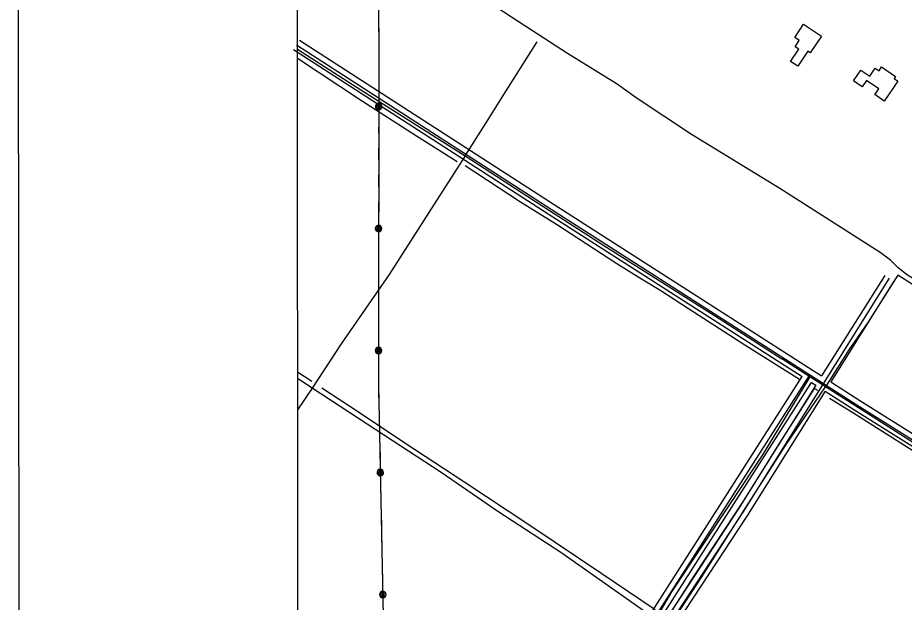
# Model space of a CAD drawing. Extents: x 3297772 to 3335630, y 634068 to 659439.
# Drawn here: x 3301106 to 3303531, y 655156 to 656757 of the extents above; entities that cross this region are included whole.
import ezdxf

# ---------------------------------------------------------------- set-up
doc = ezdxf.new("R2010")
doc.units = 0
for name, color, linetype in [('V-ANNO-SYMB', 7, 'Continuous'), ('V-BLDG-OTLN', 7, 'Continuous'), ('V-DTCH-CNTR', 7, 'Continuous'), ('V-GRID-FRAM', 7, 'Continuous'), ('V-ROAD-CNTR', 7, 'Continuous'), ('V-TOPO-SHOR', 7, 'Continuous'), ('V-UTIL-LINE', 7, 'Continuous')]:
    doc.layers.add(name, color=color, linetype=linetype)

msp = doc.modelspace()

# ---------------------------------------------------------------- linework, layer by layer
at = {"layer": 'V-ANNO-SYMB'}
msp.add_lwpolyline([(3301129, 635279.1), (3334212.2, 635312.8), (3334188.9, 658229.3), (3301105.7, 658195.7), (3301129, 635279.1)], dxfattribs=at)
at = {"layer": 'V-BLDG-OTLN'}
for points in [[(3303255.4, 656739.1), (3303304.2, 656706.1), (3303273.7, 656661), (3303267.3, 656665.3), (3303239.2, 656623.7), (3303219.5, 656637), (3303242, 656670.4), (3303232.1, 656677.1), (3303243.6, 656694.2), (3303231.5, 656702.3)], [(3303468.7, 656622.1), (3303506.6, 656595.5), (3303502.7, 656589.9), (3303513.2, 656582.6), (3303475.4, 656528.6), (3303449.9, 656546.4), (3303460.8, 656562), (3303427.7, 656585.1), (3303415.5, 656567.6), (3303391.6, 656584.3), (3303411.9, 656613.3), (3303436.2, 656596.3), (3303451.6, 656618.4), (3303462.4, 656610.9)]]:
    msp.add_lwpolyline(points, close=True, dxfattribs=at)
at = {"layer": 'V-DTCH-CNTR'}
for p, q in [((3301990.1, 655863.5), (3301911.1, 655742.5)), ((3303379.5, 655847.2), (3303315.7, 655746.3))]:
    msp.add_line(p, q, dxfattribs=at)
for points in [[(3302329.2, 656378.9), (3302391.6, 656476.3), (3302430.9, 656538.9), (3302526.9, 656690.4)], [(3301870.8, 656670.8), (3302033.9, 656565.4), (3302329.2, 656378.9), (3302244.4, 656246.7), (3302121.9, 656053.5), (3301990.1, 655863.5)], [(3302329.2, 656378.9), (3302519.3, 656255.7), (3302706.4, 656134.9), (3303011.7, 655941.2), (3303195.7, 655822.8)], [(3303513.1, 656052), (3303431.5, 655922.1), (3303379.5, 655847.2)], [(3304730.3, 654846.1), (3304846, 655020.4), (3304928.1, 655144.5), (3304712.7, 655280.8), (3304584.9, 655363.8), (3304459, 655446), (3304209, 655605.6), (3304012.8, 655733.4), (3303779.2, 655883.3), (3303513.1, 656052)], [(3305640.2, 654272.2), (3305552.6, 654327.3), (3305386.5, 654433.7), (3305138.3, 654590.6), (3304941.2, 654713.8), (3304730.3, 654846.1), (3304516.8, 654982.7), (3304228.6, 655165.8), (3303890.9, 655381.5), (3303598.9, 655565.4), (3303315.7, 655746.3), (3303309.6, 655750.2), (3303272.9, 655773.6), (3303195.7, 655822.8)], [(3305647.7, 653238.8), (3305418.7, 653391.8), (3305156.9, 653569), (3304878.6, 653752.8), (3304593, 653942.1), (3304347.6, 654108.1), (3304292.8, 654145.3), (3304282.9, 654152), (3304034.7, 654319.8), (3303845.9, 654443), (3303599.5, 654609), (3303346.8, 654775.1), (3303115.8, 654927.9), (3302930.1, 655053.8), (3302885, 655085.7), (3302850.3, 655110.3), (3302755, 655177.7), (3302591.7, 655292.4), (3302418.9, 655405.3), (3302263.8, 655511.6), (3302061.3, 655644.1), (3301911.1, 655742.5), (3301871.3, 655768.6)], [(3303272.9, 655773.6), (3303142.9, 655560.4), (3302894.4, 655184.9), (3302850.3, 655110.3), (3302647.7, 654787.9), (3302364.1, 654339.9), (3302190.2, 654080.6)], [(3301911.1, 655742.5), (3301871.4, 655683.7)], [(3302885, 655085.7), (3302977.3, 655226.2), (3303105.2, 655428.8), (3303206, 655585.8), (3303315.7, 655746.3)]]:
    msp.add_lwpolyline(points, dxfattribs=at)
at = {"layer": 'V-GRID-FRAM'}
msp.add_lwpolyline([(3301870.2, 657630.6), (3333425.5, 657662.7), (3333452, 639478.7), (3301880.8, 639446.5), (3301870.2, 657630.6)], dxfattribs=at)
at = {"layer": 'V-ROAD-CNTR'}
for points in [[(3301868.5, 656682.4), (3302565.2, 656232.5), (3303400.7, 655696.5), (3304688.1, 654889), (3305185.7, 654571.2), (3306143.6, 653957.8), (3306484.9, 653739.3), (3306512.3, 653719.4), (3306551.9, 653712.6), (3306596.7, 653691.7), (3307229.5, 653285.8)], [(3301876.6, 656695), (3302573.3, 656245.2), (3303304.6, 655776)], [(3301860.3, 656669.8), (3302557.1, 656219.9), (3303251.8, 655774.3)], [(3303477.2, 656051.4), (3303304.6, 655776)], [(3303489.9, 656043.4), (3303088.9, 655403.4), (3302728.1, 654851.5), (3302245.5, 654102.1), (3302219.1, 654050.8), (3302213.6, 654026.5), (3302208.5, 653999.9), (3302202.3, 653979.4), (3301870.4, 653382.2)], [(3303502.6, 656035.4), (3303329.9, 655759.8)], [(3302191.5, 654103.6), (3302834.7, 655121.4), (3303251.8, 655774.3)], [(3302196.1, 654082.8), (3302847.4, 655113.3), (3303271.6, 655777.5)], [(3302874.7, 655128.2), (3303277, 655758.1)], [(3303277, 655758.1), (3303288.7, 655750.6)], [(3303329.9, 655759.8), (3303408.8, 655709.2), (3304696.2, 654901.7), (3304734.7, 654877.1)], [(3303288.7, 655750.6), (3303076.2, 655411.5), (3302885.7, 655120.1)], [(3303314, 655734.4), (3303101.5, 655395.3), (3302910, 655102.4)], [(3303314, 655734.4), (3303392.7, 655683.9), (3304680.1, 654876.4), (3304718.6, 654851.8)]]:
    msp.add_lwpolyline(points, dxfattribs=at)
at = {"layer": 'V-TOPO-SHOR'}
msp.add_line((3303244.6, 655766.3), (3303094.3, 655860), dxfattribs=at)
for points in [[(3303832.5, 655866.6), (3303697.3, 655954.6), (3303537.2, 656053.9), (3303513.3, 656073), (3303493.3, 656092.8), (3303464.8, 656113.6), (3303306.3, 656215.2), (3303190.3, 656288.8), (3302949.1, 656437), (3302797.6, 656537), (3302745.1, 656574.5), (3302609.8, 656658.6), (3302514, 656721), (3302378, 656809.8), (3302271.3, 656878.6), (3302195.5, 656925.8), (3302126, 656970.7), (3302038, 657034.5), (3301989.3, 657065.7), (3301974.5, 657072.2), (3301958.7, 657077.8)], [(3302308.2, 656361.8), (3302196.9, 656432.3), (3302046.1, 656529.1), (3301927.1, 656607.5), (3301870.8, 656644.7)], [(3303094.3, 655860), (3302940.5, 655960), (3302864.8, 656008.8), (3302812.2, 656040.9), (3302744.9, 656082.5), (3302579.5, 656190.5), (3302481.4, 656252.2), (3302329.9, 656351.4)], [(3301910, 655760.4), (3301871.3, 655786.5)], [(3302849, 655136), (3302703.1, 655233.9), (3302509.7, 655364.5), (3302329, 655483.9), (3302164.8, 655592.1), (3302035.2, 655678.9), (3301937.6, 655742.3)], [(3302878.8, 655106.8), (3302957.2, 655230), (3303094.3, 655439), (3303189.6, 655591.4), (3303284.8, 655742), (3303293, 655737.3)], [(3304694.3, 654848.2), (3304567.4, 654929.4), (3304457.9, 654997.6), (3304296.4, 655100.3), (3304153.1, 655189.9), (3304014.4, 655277.7), (3303849.2, 655384.4), (3303690.2, 655484.5), (3303554.2, 655571), (3303389.8, 655675.1), (3303325.9, 655714.4)]]:
    msp.add_lwpolyline(points, dxfattribs=at)
at = {"layer": 'V-UTIL-LINE'}
for points in [[(3302087.8, 657071.3), (3302093.2, 656696.6)], [(3302092.6, 656734.4), (3302093.1, 656700.4)], [(3302093.2, 656696.6), (3302092.6, 655750.9)], [(3302093.2, 656660.4), (3302093.1, 656626.4)], [(3302093.1, 656586.4), (3302093.1, 656552.4)], [(3302084.8, 656516.8), (3302084.1, 656513.4)], [(3302084.1, 656513.4), (3302084.8, 656509.9)], [(3302086.7, 656519.7), (3302084.8, 656516.8)], [(3302084.8, 656509.9), (3302086.7, 656507)], [(3302089.6, 656521.7), (3302086.7, 656519.7)], [(3302088.3, 656516.5), (3302087.3, 656512.1)], [(3302087.3, 656512.1), (3302090.4, 656508.4)], [(3302091.7, 656519.5), (3302088.3, 656516.5)], [(3302093.1, 656522.4), (3302089.6, 656521.7)], [(3302093.3, 656515.8), (3302091, 656514.2)], [(3302091, 656514.2), (3302091.4, 656511.3)], [(3302091.4, 656511.3), (3302094.8, 656511.1)], [(3302096.4, 656518.2), (3302091.7, 656519.5)], [(3302096.5, 656521.7), (3302093.1, 656522.4)], [(3302093.1, 656513.4), (3302095.4, 656515)], [(3302095.4, 656515), (3302093.3, 656515.8)], [(3302094.8, 656511.1), (3302098.2, 656514.4)], [(3302095.9, 656508.1), (3302102.1, 656513.4)], [(3302098.2, 656514.4), (3302096.4, 656518.2)], [(3302099.4, 656519.7), (3302096.5, 656521.7)], [(3302101.4, 656516.8), (3302099.4, 656519.7)], [(3302099.4, 656507), (3302101.4, 656509.9)], [(3302102.1, 656513.4), (3302101.4, 656516.8)], [(3302101.4, 656509.9), (3302102.1, 656513.4)], [(3302086.7, 656507), (3302089.6, 656505.1)], [(3302089.6, 656505.1), (3302093.1, 656504.4)], [(3302090.4, 656508.4), (3302095.9, 656508.1)], [(3302093.1, 656504.4), (3302096.5, 656505.1)], [(3302096.5, 656505.1), (3302099.4, 656507)], [(3302093.1, 656474.4), (3302093, 656440.4)], [(3302093, 656400.4), (3302093, 656366.4)], [(3302093, 656326.4), (3302093, 656292.4)], [(3302092.9, 656252.4), (3302092.9, 656218.4)], [(3302084.6, 656182.8), (3302083.9, 656179.4)], [(3302083.9, 656179.4), (3302084.6, 656175.9)], [(3302086.5, 656185.7), (3302084.6, 656182.8)], [(3302084.6, 656175.9), (3302086.5, 656173)], [(3302089.4, 656187.7), (3302086.5, 656185.7)], [(3302086.5, 656173), (3302089.4, 656171.1)], [(3302088.1, 656182.5), (3302087.1, 656178.1)], [(3302087.1, 656178.1), (3302090.2, 656174.4)], [(3302091.5, 656185.5), (3302088.1, 656182.5)], [(3302092.9, 656188.4), (3302089.4, 656187.7)], [(3302089.4, 656171.1), (3302092.9, 656170.4)], [(3302090.2, 656174.4), (3302095.7, 656174.1)], [(3302093.1, 656181.8), (3302090.9, 656180.2)], [(3302090.9, 656180.2), (3302091.2, 656177.3)], [(3302091.2, 656177.3), (3302094.6, 656177.1)], [(3302096.2, 656184.2), (3302091.5, 656185.5)], [(3302096.3, 656187.7), (3302092.9, 656188.4)], [(3302092.9, 656179.4), (3302095.3, 656181)], [(3302092.9, 656170.4), (3302096.3, 656171.1)], [(3302095.3, 656181), (3302093.1, 656181.8)], [(3302094.6, 656177.1), (3302098, 656180.4)], [(3302095.7, 656174.1), (3302101.9, 656179.4)], [(3302098, 656180.4), (3302096.2, 656184.2)], [(3302099.3, 656185.7), (3302096.3, 656187.7)], [(3302096.3, 656171.1), (3302099.2, 656173)], [(3302099.2, 656173), (3302101.2, 656175.9)], [(3302101.2, 656182.8), (3302099.3, 656185.7)], [(3302101.9, 656179.4), (3302101.2, 656182.8)], [(3302101.2, 656175.9), (3302101.9, 656179.4)], [(3302092.9, 656140.4), (3302092.8, 656106.4)], [(3302092.8, 656066.4), (3302092.8, 656032.4)], [(3302092.8, 655992.4), (3302092.8, 655958.4)], [(3302092.7, 655918.4), (3302092.7, 655884.4)], [(3302092.7, 655854.4), (3302089.3, 655853.7)], [(3302096.1, 655853.7), (3302092.7, 655854.4)], [(3302084.4, 655848.8), (3302083.7, 655845.4)], [(3302083.7, 655845.4), (3302084.4, 655841.9)], [(3302086.3, 655851.7), (3302084.4, 655848.8)], [(3302084.4, 655841.9), (3302086.3, 655839)], [(3302089.3, 655853.7), (3302086.3, 655851.7)], [(3302086.3, 655839), (3302089.3, 655837.1)], [(3302087.9, 655848.5), (3302086.9, 655844.1)], [(3302086.9, 655844.1), (3302090, 655840.4)], [(3302091.3, 655851.5), (3302087.9, 655848.5)], [(3302089.3, 655837.1), (3302092.7, 655836.4)], [(3302090, 655840.4), (3302095.5, 655840.1)], [(3302092.9, 655847.8), (3302090.7, 655846.2)], [(3302090.7, 655846.2), (3302091, 655843.3)], [(3302091, 655843.3), (3302094.4, 655843.1)], [(3302096, 655850.2), (3302091.3, 655851.5)], [(3302092.7, 655845.4), (3302095.1, 655847)], [(3302092.7, 655836.4), (3302096.1, 655837.1)], [(3302095.1, 655847), (3302092.9, 655847.8)], [(3302094.4, 655843.1), (3302097.8, 655846.4)], [(3302095.5, 655840.1), (3302101.7, 655845.4)], [(3302097.8, 655846.4), (3302096, 655850.2)], [(3302099.1, 655851.7), (3302096.1, 655853.7)], [(3302096.1, 655837.1), (3302099.1, 655839)], [(3302101, 655848.8), (3302099.1, 655851.7)], [(3302099.1, 655839), (3302101, 655841.9)], [(3302101.7, 655845.4), (3302101, 655848.8)], [(3302101, 655841.9), (3302101.7, 655845.4)], [(3302092.7, 655806.4), (3302092.7, 655772.4)], [(3302092.6, 655750.9), (3302122, 654304.9)], [(3302093, 655732.4), (3302093.7, 655698.4)], [(3302094.5, 655658.4), (3302095.2, 655624.4)], [(3302096, 655584.4), (3302096.7, 655550.4)], [(3302089.1, 655514.7), (3302088.5, 655511.2)], [(3302091, 655517.7), (3302089.1, 655514.7)], [(3302093.9, 655519.7), (3302091, 655517.7)], [(3302096, 655517.6), (3302092.7, 655514.4)], [(3302097.3, 655520.4), (3302093.9, 655519.7)], [(3302100.7, 655516.4), (3302096, 655517.6)], [(3302100.8, 655519.8), (3302097.3, 655520.4)], [(3302102.6, 655512.5), (3302100.7, 655516.4)], [(3302103.7, 655517.9), (3302100.8, 655519.8)], [(3302105.7, 655515), (3302103.7, 655517.9)], [(3302106.5, 655511.6), (3302105.7, 655515)], [(3302088.5, 655511.2), (3302089.3, 655507.8)], [(3302089.3, 655507.8), (3302091.3, 655504.9)], [(3302091.3, 655504.9), (3302094.2, 655503)], [(3302092.7, 655514.4), (3302091.8, 655510)], [(3302091.8, 655510), (3302094.9, 655506.4)], [(3302094.2, 655503), (3302097.7, 655502.4)], [(3302094.9, 655506.4), (3302100.4, 655506.2)], [(3302097.6, 655513.9), (3302095.5, 655512.2)], [(3302095.5, 655512.2), (3302095.8, 655509.3)], [(3302095.8, 655509.3), (3302099.2, 655509.2)], [(3302097.5, 655511.4), (3302099.8, 655513.1)], [(3302099.8, 655513.1), (3302097.6, 655513.9)], [(3302097.7, 655502.4), (3302101.1, 655503.2)], [(3302099.2, 655509.2), (3302102.6, 655512.5)], [(3302100.4, 655506.2), (3302106.5, 655511.6)], [(3302101.1, 655503.2), (3302104, 655505.2)], [(3302104, 655505.2), (3302105.9, 655508.2)], [(3302105.9, 655508.2), (3302106.5, 655511.6)], [(3302098.3, 655472.4), (3302099, 655438.4)], [(3302099.8, 655398.4), (3302100.5, 655364.5)], [(3302101.3, 655324.5), (3302102, 655290.5)], [(3302102.8, 655250.5), (3302103.5, 655216.5)], [(3302095.9, 655180.8), (3302095.3, 655177.3)], [(3302095.3, 655177.3), (3302096, 655173.9)], [(3302097.8, 655183.7), (3302095.9, 655180.8)], [(3302100.7, 655185.7), (3302097.8, 655183.7)], [(3302099.4, 655180.5), (3302098.5, 655176.1)], [(3302098.5, 655176.1), (3302101.7, 655172.4)], [(3302102.8, 655183.6), (3302099.4, 655180.5)], [(3302104.1, 655186.5), (3302100.7, 655185.7)], [(3302104.4, 655179.9), (3302102.2, 655178.3)], [(3302102.2, 655178.3), (3302102.6, 655175.4)], [(3302102.6, 655175.4), (3302106, 655175.3)], [(3302107.5, 655182.4), (3302102.8, 655183.6)], [(3302107.5, 655185.9), (3302104.1, 655186.5)], [(3302104.3, 655177.5), (3302106.6, 655179.2)], [(3302106.6, 655179.2), (3302104.4, 655179.9)], [(3302106, 655175.3), (3302109.3, 655178.6)], [(3302107.2, 655172.2), (3302113.3, 655177.7)], [(3302110.5, 655184), (3302107.5, 655185.9)], [(3302109.3, 655178.6), (3302107.5, 655182.4)], [(3302112.5, 655181.1), (3302110.5, 655184)], [(3302113.3, 655177.7), (3302112.5, 655181.1)], [(3302112.7, 655174.2), (3302113.3, 655177.7)], [(3302096, 655173.9), (3302098, 655171)], [(3302098, 655171), (3302101, 655169.1)], [(3302101, 655169.1), (3302104.5, 655168.5)], [(3302101.7, 655172.4), (3302107.2, 655172.2)], [(3302104.5, 655168.5), (3302107.9, 655169.3)], [(3302107.9, 655169.3), (3302110.8, 655171.3)], [(3302110.8, 655171.3), (3302112.7, 655174.2)]]:
    msp.add_lwpolyline(points, dxfattribs=at)

doc.saveas('drawing.dxf')
